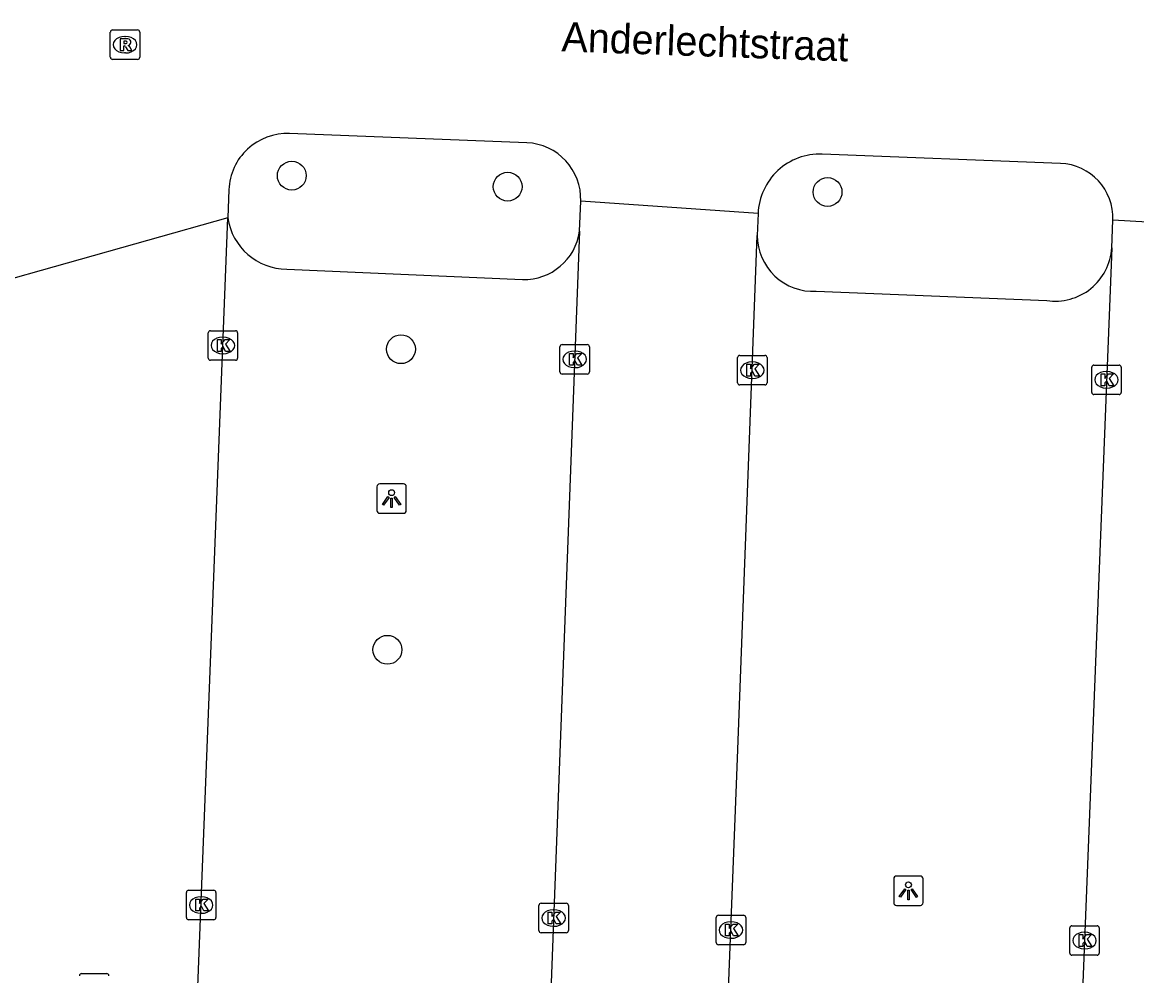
# Model space of a CAD drawing. Extents: x 160732 to 162105, y 387428 to 388479.
# Drawn here: x 161825.43 to 161863.26, y 387536.16 to 387568.5 of the extents above; entities that cross this region are included whole.
import ezdxf

# ---------------------------------------------------------------- set-up
doc = ezdxf.new("R2010")
doc.units = 0
for name, color, linetype in [('IMGEO_Boom', 7, 'Continuous'), ('IMGEO_Kolk', 7, 'Continuous'), ('IMGEO_Lichtpunt', 7, 'Continuous'), ('IMGEO_Openbare_ruimte_label', 7, 'Continuous'), ('IMGEO_Parkeervlak_open', 7, 'Continuous'), ('IMGEO_Rijbaan_lokaal_open', 7, 'Continuous'), ('IMGEO_Rioolput', 7, 'Continuous')]:
    doc.layers.add(name, color=color, linetype=linetype)

msp = doc.modelspace()

# ---------------------------------------------------------------- linework, layer by layer
at = {"layer": 'IMGEO_Boom'}
for centre in [(161834.58, 387563.301), (161841.906, 387562.926), (161852.764, 387562.744), (161838.285, 387557.411), (161837.825, 387547.214)]:
    msp.add_circle(centre, 0.489, dxfattribs=at)
at = {"layer": 'IMGEO_Kolk'}
for p, q in [((161831.742, 387557.112), (161831.742, 387557.964)), ((161831.817, 387558.038), (161832.669, 387558.038)), ((161832.23, 387557.818), (161832.255, 387557.818)), ((161832.743, 387557.964), (161832.743, 387557.112)), ((161843.682, 387556.64), (161843.682, 387557.492)), ((161843.757, 387557.566), (161844.609, 387557.566)), ((161844.17, 387557.346), (161844.195, 387557.346)), ((161844.683, 387557.492), (161844.683, 387556.64)), ((161832.669, 387557.038), (161831.817, 387557.038)), ((161832.253, 387557.258), (161832.228, 387557.258)), ((161849.707, 387556.274), (161849.707, 387557.126)), ((161849.782, 387557.2), (161850.634, 387557.2)), ((161850.195, 387556.98), (161850.22, 387556.98)), ((161850.708, 387557.126), (161850.708, 387556.274)), ((161844.609, 387556.566), (161843.757, 387556.566)), ((161844.193, 387556.786), (161844.168, 387556.786)), ((161861.729, 387555.948), (161861.729, 387556.8)), ((161861.804, 387556.874), (161862.656, 387556.874)), ((161862.217, 387556.654), (161862.242, 387556.654)), ((161862.73, 387556.8), (161862.73, 387555.948)), ((161850.634, 387556.2), (161849.782, 387556.2)), ((161850.218, 387556.42), (161850.193, 387556.42)), ((161862.656, 387555.874), (161861.804, 387555.874)), ((161862.24, 387556.094), (161862.215, 387556.094)), ((161831.004, 387538.126), (161831.004, 387538.978)), ((161831.079, 387539.052), (161831.931, 387539.052)), ((161831.492, 387538.832), (161831.517, 387538.832)), ((161832.005, 387538.978), (161832.005, 387538.126)), ((161842.965, 387537.685), (161842.965, 387538.537)), ((161843.04, 387538.611), (161843.892, 387538.611)), ((161843.453, 387538.391), (161843.478, 387538.391)), ((161843.966, 387538.537), (161843.966, 387537.685)), ((161831.931, 387538.052), (161831.079, 387538.052)), ((161831.515, 387538.272), (161831.49, 387538.272)), ((161848.983, 387537.278), (161848.983, 387538.13)), ((161849.058, 387538.204), (161849.91, 387538.204)), ((161849.984, 387538.13), (161849.984, 387537.278)), ((161843.476, 387537.831), (161843.451, 387537.831)), ((161849.471, 387537.984), (161849.496, 387537.984)), ((161860.982, 387536.922), (161860.982, 387537.774)), ((161861.057, 387537.848), (161861.909, 387537.848)), ((161861.47, 387537.628), (161861.495, 387537.628)), ((161861.983, 387537.774), (161861.983, 387536.922)), ((161843.892, 387537.611), (161843.04, 387537.611)), ((161849.494, 387537.424), (161849.469, 387537.424)), ((161849.91, 387537.204), (161849.058, 387537.204)), ((161861.493, 387537.068), (161861.468, 387537.068)), ((161861.909, 387536.848), (161861.057, 387536.848))]:
    msp.add_line(p, q, dxfattribs=at)
for points in [[(161831.742, 387557.112), (161831.742, 387557.964)], [(161831.817, 387558.038), (161832.669, 387558.038)], [(161832.063, 387557.738), (161832.186, 387557.738), (161832.186, 387557.587), (161832.316, 387557.738), (161832.48, 387557.738), (161832.334, 387557.587), (161832.487, 387557.338), (161832.335, 387557.338), (161832.25, 387557.502), (161832.186, 387557.435), (161832.186, 387557.338), (161832.063, 387557.338), (161832.063, 387557.738)], [(161832.743, 387557.964), (161832.743, 387557.112)], [(161843.682, 387556.64), (161843.682, 387557.492)], [(161843.757, 387557.566), (161844.609, 387557.566)], [(161844.683, 387557.492), (161844.683, 387556.64)], [(161832.669, 387557.038), (161831.817, 387557.038)], [(161844.003, 387557.266), (161844.126, 387557.266), (161844.126, 387557.115), (161844.256, 387557.266), (161844.42, 387557.266), (161844.274, 387557.115), (161844.427, 387556.866), (161844.275, 387556.866), (161844.19, 387557.03), (161844.126, 387556.963), (161844.126, 387556.866), (161844.003, 387556.866), (161844.003, 387557.266)], [(161849.707, 387556.274), (161849.707, 387557.126)], [(161849.782, 387557.2), (161850.634, 387557.2)], [(161850.708, 387557.126), (161850.708, 387556.274)], [(161844.609, 387556.566), (161843.757, 387556.566)], [(161850.028, 387556.9), (161850.151, 387556.9), (161850.151, 387556.749), (161850.281, 387556.9), (161850.445, 387556.9), (161850.299, 387556.749), (161850.452, 387556.5), (161850.3, 387556.5), (161850.215, 387556.664), (161850.151, 387556.597), (161850.151, 387556.5), (161850.028, 387556.5), (161850.028, 387556.9)], [(161861.729, 387555.948), (161861.729, 387556.8)], [(161861.804, 387556.874), (161862.656, 387556.874)], [(161862.05, 387556.574), (161862.173, 387556.574), (161862.173, 387556.423), (161862.303, 387556.574), (161862.467, 387556.574), (161862.321, 387556.423), (161862.474, 387556.174), (161862.322, 387556.174), (161862.237, 387556.338), (161862.173, 387556.271), (161862.173, 387556.174), (161862.05, 387556.174), (161862.05, 387556.574)], [(161862.73, 387556.8), (161862.73, 387555.948)], [(161850.634, 387556.2), (161849.782, 387556.2)], [(161862.656, 387555.874), (161861.804, 387555.874)], [(161831.004, 387538.126), (161831.004, 387538.978)], [(161831.079, 387539.052), (161831.931, 387539.052)], [(161832.005, 387538.978), (161832.005, 387538.126)], [(161831.325, 387538.752), (161831.448, 387538.752), (161831.448, 387538.601), (161831.578, 387538.752), (161831.742, 387538.752), (161831.596, 387538.601), (161831.749, 387538.352), (161831.597, 387538.352), (161831.512, 387538.516), (161831.448, 387538.449), (161831.448, 387538.352), (161831.325, 387538.352), (161831.325, 387538.752)], [(161842.965, 387537.685), (161842.965, 387538.537)], [(161843.04, 387538.611), (161843.892, 387538.611)], [(161843.966, 387538.537), (161843.966, 387537.685)], [(161831.931, 387538.052), (161831.079, 387538.052)], [(161843.286, 387538.311), (161843.409, 387538.311), (161843.409, 387538.16), (161843.539, 387538.311), (161843.703, 387538.311), (161843.557, 387538.16), (161843.71, 387537.911), (161843.558, 387537.911), (161843.473, 387538.075), (161843.409, 387538.008), (161843.409, 387537.911), (161843.286, 387537.911), (161843.286, 387538.311)], [(161848.983, 387537.278), (161848.983, 387538.13)], [(161849.058, 387538.204), (161849.91, 387538.204)], [(161849.984, 387538.13), (161849.984, 387537.278)], [(161849.304, 387537.904), (161849.427, 387537.904), (161849.427, 387537.753), (161849.557, 387537.904), (161849.721, 387537.904), (161849.575, 387537.753), (161849.728, 387537.504), (161849.576, 387537.504), (161849.491, 387537.668), (161849.427, 387537.601), (161849.427, 387537.504), (161849.304, 387537.504), (161849.304, 387537.904)], [(161860.982, 387536.922), (161860.982, 387537.774)], [(161861.057, 387537.848), (161861.909, 387537.848)], [(161861.983, 387537.774), (161861.983, 387536.922)], [(161843.892, 387537.611), (161843.04, 387537.611)], [(161861.303, 387537.548), (161861.426, 387537.548), (161861.426, 387537.397), (161861.556, 387537.548), (161861.72, 387537.548), (161861.574, 387537.397), (161861.727, 387537.148), (161861.575, 387537.148), (161861.49, 387537.312), (161861.426, 387537.245), (161861.426, 387537.148), (161861.303, 387537.148), (161861.303, 387537.548)], [(161849.91, 387537.204), (161849.058, 387537.204)], [(161861.909, 387536.848), (161861.057, 387536.848)]]:
    msp.add_lwpolyline(points, dxfattribs=at)
for centre, start, end in [((161831.819, 387557.962), 91.552, 178.448), ((161831.819, 387557.962), 91.552, 178.448), ((161832.667, 387557.962), 1.552, 88.448), ((161832.667, 387557.962), 1.552, 88.448), ((161843.759, 387557.49), 91.552, 178.448), ((161843.759, 387557.49), 91.552, 178.448), ((161844.607, 387557.49), 1.552, 88.448), ((161844.607, 387557.49), 1.552, 88.448), ((161831.819, 387557.114), 181.552, 268.448), ((161831.819, 387557.114), 181.552, 268.448), ((161832.667, 387557.114), 271.552, 358.448), ((161832.667, 387557.114), 271.552, 358.448), ((161849.784, 387557.124), 91.552, 178.448), ((161849.784, 387557.124), 91.552, 178.448), ((161850.632, 387557.124), 1.552, 88.448), ((161850.632, 387557.124), 1.552, 88.448), ((161843.759, 387556.642), 181.552, 268.448), ((161843.759, 387556.642), 181.552, 268.448), ((161844.607, 387556.642), 271.552, 358.448), ((161844.607, 387556.642), 271.552, 358.448), ((161861.806, 387556.798), 91.552, 178.448), ((161861.806, 387556.798), 91.552, 178.448), ((161862.654, 387556.798), 1.552, 88.448), ((161862.654, 387556.798), 1.552, 88.448), ((161849.784, 387556.276), 181.552, 268.448), ((161849.784, 387556.276), 181.552, 268.448), ((161850.632, 387556.276), 271.552, 358.448), ((161850.632, 387556.276), 271.552, 358.448), ((161861.806, 387555.95), 181.552, 268.448), ((161861.806, 387555.95), 181.552, 268.448), ((161862.654, 387555.95), 271.552, 358.448), ((161862.654, 387555.95), 271.552, 358.448), ((161831.081, 387538.976), 91.552, 178.448), ((161831.081, 387538.976), 91.552, 178.448), ((161831.929, 387538.976), 1.552, 88.448), ((161831.929, 387538.976), 1.552, 88.448), ((161843.042, 387538.535), 91.552, 178.448), ((161843.042, 387538.535), 91.552, 178.448), ((161843.89, 387538.535), 1.552, 88.448), ((161843.89, 387538.535), 1.552, 88.448), ((161831.081, 387538.128), 181.552, 268.448), ((161831.081, 387538.128), 181.552, 268.448), ((161831.929, 387538.128), 271.552, 358.448), ((161831.929, 387538.128), 271.552, 358.448), ((161849.06, 387538.128), 91.552, 178.448), ((161849.06, 387538.128), 91.552, 178.448), ((161849.908, 387538.128), 1.552, 88.448), ((161849.908, 387538.128), 1.552, 88.448), ((161843.042, 387537.687), 181.552, 268.448), ((161843.042, 387537.687), 181.552, 268.448), ((161843.89, 387537.687), 271.552, 358.448), ((161843.89, 387537.687), 271.552, 358.448), ((161861.059, 387537.772), 91.552, 178.448), ((161861.059, 387537.772), 91.552, 178.448), ((161861.907, 387537.772), 1.552, 88.448), ((161861.907, 387537.772), 1.552, 88.448), ((161849.06, 387537.28), 181.552, 268.448), ((161849.06, 387537.28), 181.552, 268.448), ((161849.908, 387537.28), 271.552, 358.448), ((161849.908, 387537.28), 271.552, 358.448), ((161861.059, 387536.924), 181.552, 268.448), ((161861.059, 387536.924), 181.552, 268.448), ((161861.907, 387536.924), 271.552, 358.448), ((161861.907, 387536.924), 271.552, 358.448)]:
    msp.add_arc(centre, 0.0765, start, end, dxfattribs=at)
for centre, major_axis, ratio, start_param, end_param in [((161832.229, 387557.538), (-0.387, 0.002), 0.722429, 4.712389, 7.853982), ((161832.254, 387557.538), (-0.39, 0.002), 0.717154, 1.570796, 4.712389), ((161844.169, 387557.066), (-0.387, 0.002), 0.722429, 4.712389, 7.853982), ((161844.194, 387557.066), (-0.39, 0.002), 0.717154, 1.570796, 4.712389), ((161850.194, 387556.7), (-0.387, 0.002), 0.722429, 4.712389, 7.853982), ((161850.219, 387556.7), (-0.39, 0.002), 0.717154, 1.570796, 4.712389), ((161862.216, 387556.374), (-0.387, 0.002), 0.722429, 4.712389, 7.853982), ((161862.241, 387556.374), (-0.39, 0.002), 0.717154, 1.570796, 4.712389), ((161831.491, 387538.552), (-0.387, 0.002), 0.722429, 4.712389, 7.853982), ((161831.516, 387538.552), (-0.39, 0.002), 0.717154, 1.570796, 4.712389), ((161843.452, 387538.111), (-0.387, 0.002), 0.722429, 4.712389, 7.853982), ((161843.477, 387538.111), (-0.39, 0.002), 0.717154, 1.570796, 4.712389), ((161849.47, 387537.704), (-0.387, 0.002), 0.722429, 4.712389, 7.853982), ((161849.495, 387537.704), (-0.39, 0.002), 0.717154, 1.570796, 4.712389), ((161861.469, 387537.348), (-0.387, 0.002), 0.722429, 4.712389, 7.853982), ((161861.494, 387537.348), (-0.39, 0.002), 0.717154, 1.570796, 4.712389)]:
    msp.add_ellipse(centre, major_axis=major_axis, ratio=ratio, start_param=start_param, end_param=end_param, dxfattribs=at)
at = {"layer": 'IMGEO_Lichtpunt'}
for p, q in [((161838.371, 387552.842), (161837.563, 387552.842)), ((161838.371, 387552.842), (161837.563, 387552.842)), ((161837.469, 387552.747), (161837.469, 387551.94)), ((161837.469, 387552.747), (161837.469, 387551.94)), ((161838.465, 387551.94), (161838.465, 387552.747)), ((161838.465, 387551.94), (161838.465, 387552.747)), ((161837.563, 387551.846), (161838.371, 387551.846)), ((161837.563, 387551.846), (161838.371, 387551.846)), ((161855.912, 387539.536), (161855.104, 387539.536)), ((161855.912, 387539.536), (161855.104, 387539.536)), ((161855.01, 387539.441), (161855.01, 387538.634)), ((161855.01, 387539.441), (161855.01, 387538.634)), ((161856.006, 387538.634), (161856.006, 387539.441)), ((161856.006, 387538.634), (161856.006, 387539.441)), ((161855.104, 387538.54), (161855.912, 387538.54)), ((161855.104, 387538.54), (161855.912, 387538.54))]:
    msp.add_line(p, q, dxfattribs=at)
for points in [[(161837.843, 387552.411), (161837.882, 387552.383), (161837.694, 387552.121), (161837.656, 387552.148), (161837.843, 387552.411)], [(161838.055, 387552.383), (161838.093, 387552.41), (161838.28, 387552.148), (161838.241, 387552.12), (161838.055, 387552.383)], [(161837.945, 387552.363), (161837.992, 387552.363), (161837.992, 387552.041), (161837.945, 387552.041), (161837.945, 387552.363)], [(161855.384, 387539.105), (161855.423, 387539.077), (161855.235, 387538.815), (161855.197, 387538.842), (161855.384, 387539.105)], [(161855.486, 387539.057), (161855.533, 387539.057), (161855.533, 387538.735), (161855.486, 387538.735), (161855.486, 387539.057)], [(161855.596, 387539.077), (161855.634, 387539.104), (161855.821, 387538.842), (161855.782, 387538.814), (161855.596, 387539.077)]]:
    msp.add_lwpolyline(points, dxfattribs=at)
for centre in [(161837.968, 387552.545), (161855.509, 387539.239)]:
    msp.add_circle(centre, 0.0994, dxfattribs=at)
for centre, start, end in [((161837.563, 387552.747), 90, 180), ((161837.563, 387552.747), 90, 180), ((161838.371, 387552.747), 0, 90), ((161838.371, 387552.747), 0, 90), ((161837.563, 387551.94), 180, 270), ((161837.563, 387551.94), 180, 270), ((161838.371, 387551.94), 270, 0), ((161838.371, 387551.94), 270, 360), ((161855.104, 387539.441), 90, 180), ((161855.104, 387539.441), 90, 180), ((161855.912, 387539.441), 0, 90), ((161855.912, 387539.441), 0, 90), ((161855.104, 387538.634), 180, 270), ((161855.104, 387538.634), 180, 270), ((161855.912, 387538.634), 270, 0), ((161855.912, 387538.634), 270, 360)]:
    msp.add_arc(centre, 0.0946, start, end, dxfattribs=at)
at = {"layer": 'IMGEO_Parkeervlak_open'}
for points in [[(161834.411, 387560.126), (161842.411, 387559.774)], [(161852.379, 387559.379), (161860.202, 387559.066)]]:
    msp.add_lwpolyline(points, dxfattribs=at)
for centre, radius, start, end in [((161834.431, 387562.169), 2.044, 188.3417, 269.4406), ((161842.457, 387561.684), 1.911, 268.6119, 351.935), ((161852.274, 387561.271), 1.895, 180.0804, 273.1893), ((161860.494, 387560.96), 1.916, 261.2325, 356.5923)]:
    msp.add_arc(centre, radius, start, end, dxfattribs=at)
at = {"layer": 'IMGEO_Rijbaan_lokaal_open'}
for points in [[(161842.553, 387564.414), (161834.502, 387564.728)], [(161860.665, 387563.714), (161852.579, 387564.028)], [(161832.446, 387562.825), (161832.409, 387561.873)], [(161844.349, 387561.416), (161844.387, 387562.434)], [(161850.407, 387562.016), (161844.387, 387562.434)], [(161832.409, 387561.873), (161824.216, 387559.562)], [(161830.597, 387515.55), (161831.668, 387542.717), (161832.409, 387561.873)], [(161850.407, 387562.016), (161850.379, 387561.268)], [(161862.407, 387560.846), (161862.444, 387561.79)], [(161868.344, 387561.449), (161862.444, 387561.79)], [(161844.349, 387561.416), (161842.59, 387514.921)], [(161848.573, 387514.52), (161849.699, 387543.225), (161850.379, 387561.268)], [(161862.407, 387560.846), (161860.572, 387514.118)]]:
    msp.add_lwpolyline(points, dxfattribs=at)
for centre, radius, start, end in [((161834.425, 387562.75), 1.98, 87.7575, 177.8162), ((161842.478, 387562.506), 1.91, 357.8527, 87.7629), ((161852.498, 387561.937), 2.093, 87.7886, 177.8315), ((161860.592, 387561.862), 1.854, 357.7786, 87.7366)]:
    msp.add_arc(centre, radius, start, end, dxfattribs=at)
at = {"layer": 'IMGEO_Rioolput'}
for p, q in [((161828.422, 387567.317), (161828.422, 387568.169)), ((161828.497, 387568.243), (161829.349, 387568.243)), ((161828.91, 387568.023), (161828.935, 387568.023)), ((161829.423, 387568.169), (161829.423, 387567.317)), ((161829.349, 387567.243), (161828.497, 387567.243)), ((161828.933, 387567.463), (161828.908, 387567.463)), ((161827.449, 387536.229), (161828.301, 387536.229))]:
    msp.add_line(p, q, dxfattribs=at)
for points in [[(161828.422, 387567.317), (161828.422, 387568.169)], [(161828.497, 387568.243), (161829.349, 387568.243)], [(161829.011, 387567.941), (161828.759, 387567.943), (161828.759, 387567.543)], [(161829.423, 387568.169), (161829.423, 387567.317)], [(161828.759, 387567.543), (161828.883, 387567.543), (161828.883, 387567.705), (161828.894, 387567.705)], [(161828.937, 387567.862), (161828.883, 387567.862), (161828.883, 387567.781)], [(161828.883, 387567.781), (161828.935, 387567.781)], [(161828.941, 387567.676), (161829.012, 387567.543), (161829.152, 387567.543), (161829.087, 387567.669)], [(161829.349, 387567.243), (161828.497, 387567.243)], [(161827.449, 387536.229), (161828.301, 387536.229)]]:
    msp.add_lwpolyline(points, dxfattribs=at)
for centre, radius, start, end in [((161828.499, 387568.167), 0.0765, 91.552, 178.448), ((161828.499, 387568.167), 0.0765, 91.552, 178.448), ((161829.01, 387567.831), 0.109, 350.3612, 89.416), ((161829.347, 387568.167), 0.0765, 1.552, 88.448), ((161829.347, 387568.167), 0.0765, 1.552, 88.448), ((161828.893, 387567.652), 0.0533, 26.0293, 88.6989), ((161828.919, 387567.97), 0.19, 274.7715, 282.9687), ((161828.943, 387567.766), 0.0964, 77.0061, 93.1865), ((161828.957, 387567.823), 0.0378, 276.6634, 79.6772), ((161829.008, 387567.831), 0.112, 277.5842, 350.9817), ((161828.992, 387567.616), 0.108, 29.5134, 73.7905), ((161828.499, 387567.319), 0.0765, 181.552, 268.448), ((161828.499, 387567.319), 0.0765, 181.552, 268.448), ((161829.347, 387567.319), 0.0765, 271.552, 358.448), ((161829.347, 387567.319), 0.0765, 271.552, 358.448), ((161827.451, 387536.153), 0.0765, 91.552, 178.448), ((161827.451, 387536.153), 0.0765, 91.552, 178.448), ((161828.299, 387536.153), 0.0765, 1.552, 88.448), ((161828.299, 387536.153), 0.0765, 1.552, 88.448)]:
    msp.add_arc(centre, radius, start, end, dxfattribs=at)
for centre, major_axis, ratio, start_param, end_param in [((161828.909, 387567.743), (-0.387, 0.002), 0.722429, 4.712389, 7.853982), ((161828.934, 387567.743), (-0.39, 0.002), 0.717154, 1.570796, 4.712389)]:
    msp.add_ellipse(centre, major_axis=major_axis, ratio=ratio, start_param=start_param, end_param=end_param, dxfattribs=at)

# ---------------------------------------------------------------- texts
at = {"layer": 'IMGEO_Openbare_ruimte_label'}
msp.add_text('Anderlechtstraat', height=1, rotation=357.9935, dxfattribs=at).set_placement((161843.723, 387567.517))

doc.saveas('drawing.dxf')
